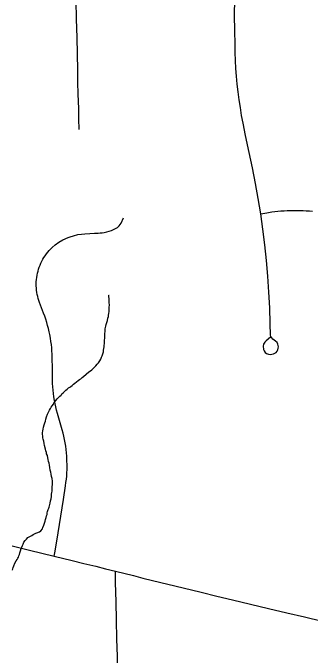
# Model space of a CAD drawing. Extents: x 103424 to 290657, y 38711 to 110967.
# Drawn here: x 214251.405 to 214251.653, y 40213.895 to 40214.433 of the extents above; entities that cross this region are included whole.
import ezdxf

# ---------------------------------------------------------------- set-up
doc = ezdxf.new("R2010")
doc.units = 0
for name, color, linetype in [('GM_X_County_Road', 7, 'Continuous'), ('GM_X_Minor_River', 7, 'Continuous'), ('GM_X_Township_Road', 7, 'Continuous')]:
    doc.layers.add(name, color=color, linetype=linetype)

msp = doc.modelspace()

# ---------------------------------------------------------------- linework, layer by layer
at = {"layer": 'GM_X_County_Road'}
for points in [[(214251.40429, 40213.98672), (214251.41867, 40213.98331), (214251.42896, 40213.98078), (214251.43923, 40213.97824), (214251.45432, 40213.97454), (214251.46424, 40213.9721), (214251.47417, 40213.96967), (214251.48236, 40213.96765), (214251.49055, 40213.96562)], [(214251.49055, 40213.96562), (214251.50561, 40213.96184), (214251.51359, 40213.95984), (214251.52156, 40213.95784), (214251.53432, 40213.9547), (214251.54709, 40213.95156), (214251.56218, 40213.94787), (214251.57528, 40213.94467), (214251.58838, 40213.94147), (214251.6035, 40213.9379), (214251.61863, 40213.93434), (214251.63375, 40213.93077), (214251.6486, 40213.92728), (214251.66346, 40213.92377), (214251.67857, 40213.92018), (214251.69368, 40213.91659), (214251.70515, 40213.91386), (214251.71661, 40213.91113), (214251.72979, 40213.90798), (214251.74297, 40213.90482), (214251.7581, 40213.90126), (214251.77322, 40213.89771), (214251.78834, 40213.89415)]]:
    msp.add_lwpolyline(points, dxfattribs=at)
at = {"layer": 'GM_X_Minor_River'}
for points in [[(214251.44577, 40214.11397), (214251.4469, 40214.11494), (214251.44801, 40214.1161), (214251.44914, 40214.11707), (214251.45026, 40214.11804), (214251.45138, 40214.11901), (214251.45232, 40214.1196), (214251.45325, 40214.12037), (214251.45438, 40214.12115), (214251.4555, 40214.12212), (214251.45662, 40214.1231), (214251.45793, 40214.12426), (214251.45924, 40214.12523), (214251.46056, 40214.12621), (214251.4615, 40214.12679), (214251.46262, 40214.12777), (214251.46374, 40214.12874), (214251.46842, 40214.13243), (214251.46973, 40214.13341), (214251.47067, 40214.13418), (214251.4716, 40214.13515), (214251.47291, 40214.1365), (214251.47421, 40214.13767), (214251.47533, 40214.13883), (214251.47645, 40214.14018), (214251.47737, 40214.14172), (214251.47829, 40214.14326), (214251.47902, 40214.14479), (214251.47957, 40214.14594), (214251.48011, 40214.14766), (214251.48046, 40214.14938), (214251.48063, 40214.15071), (214251.48098, 40214.15205), (214251.48115, 40214.15338), (214251.48112, 40214.15471), (214251.48129, 40214.15624), (214251.48145, 40214.15776), (214251.48143, 40214.15909), (214251.48159, 40214.16061), (214251.48156, 40214.16232), (214251.48172, 40214.16366), (214251.4817, 40214.1648), (214251.48187, 40214.16613), (214251.48203, 40214.16747), (214251.48201, 40214.16861), (214251.48219, 40214.16956), (214251.48255, 40214.17071), (214251.4829, 40214.17223), (214251.48325, 40214.17376), (214251.48379, 40214.17548), (214251.48413, 40214.17739), (214251.48468, 40214.17873), (214251.48485, 40214.18006), (214251.48501, 40214.1814), (214251.48517, 40214.18311), (214251.48533, 40214.18483), (214251.4853, 40214.18673), (214251.48546, 40214.18844), (214251.48542, 40214.19053), (214251.4852, 40214.19224), (214251.48517, 40214.19395), (214251.48514, 40214.19528), (214251.48512, 40214.19661), (214251.48531, 40214.1968)], [(214251.40764, 40213.97412), (214251.40838, 40213.97546), (214251.40893, 40213.97642), (214251.40949, 40213.97738), (214251.40985, 40213.97834), (214251.4102, 40213.97968), (214251.41056, 40213.98102), (214251.4111, 40213.98255), (214251.41163, 40213.98465), (214251.41237, 40213.9858), (214251.41292, 40213.98714), (214251.41347, 40213.98829), (214251.41401, 40213.98982), (214251.41512, 40213.99136), (214251.41605, 40213.99252), (214251.41736, 40213.99368), (214251.41849, 40213.99428), (214251.41962, 40213.99487), (214251.42074, 40213.99546), (214251.42187, 40213.99624), (214251.42281, 40213.99682), (214251.42394, 40213.99741), (214251.42488, 40213.99781), (214251.42695, 40213.99861), (214251.42808, 40213.99939), (214251.42957, 40214.00094), (214251.42993, 40214.00227), (214251.43065, 40214.00419), (214251.43119, 40214.00572), (214251.43173, 40214.00744), (214251.43209, 40214.00878), (214251.43263, 40214.0105), (214251.43298, 40214.01203), (214251.43334, 40214.01317), (214251.43351, 40214.01432), (214251.43386, 40214.01565), (214251.43441, 40214.01718), (214251.43477, 40214.01833), (214251.43513, 40214.01929), (214251.43549, 40214.02025), (214251.43566, 40214.02139), (214251.43602, 40214.02254), (214251.43637, 40214.02444), (214251.43672, 40214.02616), (214251.43706, 40214.02826), (214251.43721, 40214.03016), (214251.43738, 40214.0315), (214251.43755, 40214.03264), (214251.43752, 40214.03397), (214251.43769, 40214.03511), (214251.43767, 40214.03644), (214251.43783, 40214.03797), (214251.43781, 40214.03949), (214251.43778, 40214.04101), (214251.43755, 40214.04329), (214251.43714, 40214.04499), (214251.43692, 40214.0467), (214251.43651, 40214.0484), (214251.43609, 40214.05029), (214251.43567, 40214.05238), (214251.43545, 40214.05427), (214251.43504, 40214.05598), (214251.43463, 40214.05749), (214251.43442, 40214.05901), (214251.43401, 40214.06052), (214251.4336, 40214.06242), (214251.433, 40214.06374), (214251.43279, 40214.06506), (214251.43238, 40214.06639), (214251.43198, 40214.06771), (214251.43135, 40214.07093), (214251.43095, 40214.07245), (214251.43053, 40214.07434), (214251.43012, 40214.07604), (214251.42991, 40214.07737), (214251.4297, 40214.0787), (214251.42967, 40214.08022), (214251.42964, 40214.08155), (214251.42981, 40214.08307), (214251.43016, 40214.0846), (214251.43051, 40214.08632), (214251.43086, 40214.08803), (214251.4314, 40214.08975), (214251.43194, 40214.09128), (214251.43248, 40214.09301), (214251.43302, 40214.09473), (214251.43373, 40214.09721), (214251.43465, 40214.09875), (214251.43538, 40214.10047), (214251.43612, 40214.10182), (214251.43686, 40214.10297), (214251.4376, 40214.10412), (214251.43871, 40214.10547), (214251.43907, 40214.10643), (214251.44, 40214.1074), (214251.44074, 40214.10855), (214251.44186, 40214.1099), (214251.44316, 40214.11126), (214251.4441, 40214.11222), (214251.44503, 40214.113), (214251.44577, 40214.11397)], [(214251.40436, 40213.96646), (214251.40509, 40213.96856), (214251.40563, 40213.97009), (214251.40654, 40213.9722), (214251.40764, 40213.97412)]]:
    msp.add_lwpolyline(points, dxfattribs=at)
at = {"layer": 'GM_X_Township_Road'}
for points in [[(214251.46008, 40214.33551), (214251.45995, 40214.34431), (214251.45981, 40214.3531), (214251.45944, 40214.36509), (214251.45922, 40214.37518), (214251.459, 40214.38526), (214251.45872, 40214.39885), (214251.45843, 40214.41244), (214251.45803, 40214.42797), (214251.45763, 40214.4435)], [(214251.62023, 40214.16159), (214251.61657, 40214.15852), (214251.61537, 40214.15726), (214251.61432, 40214.15575), (214251.61396, 40214.15398), (214251.61429, 40214.1513), (214251.61495, 40214.14997), (214251.61584, 40214.14876), (214251.6169, 40214.14801), (214251.61843, 40214.14738), (214251.61984, 40214.14707), (214251.62266, 40214.14746), (214251.62387, 40214.14809), (214251.62493, 40214.14883), (214251.62575, 40214.14996), (214251.6263, 40214.15106), (214251.62665, 40214.15227), (214251.62679, 40214.15351), (214251.62669, 40214.15462), (214251.6263, 40214.15583), (214251.62565, 40214.15695), (214251.6245, 40214.1582), (214251.62321, 40214.15912), (214251.62211, 40214.15995), (214251.62121, 40214.16086), (214251.62051, 40214.16198), (214251.62017, 40214.16326), (214251.62003, 40214.17287), (214251.61956, 40214.18609), (214251.61886, 40214.1993), (214251.61794, 40214.2125), (214251.61679, 40214.22568), (214251.6154, 40214.23884), (214251.61379, 40214.25188), (214251.61201, 40214.26481), (214251.60988, 40214.27755), (214251.60775, 40214.29029), (214251.60524, 40214.30328), (214251.6025, 40214.31623), (214251.59936, 40214.33049), (214251.59726, 40214.34075), (214251.59608, 40214.34726), (214251.59499, 40214.35379), (214251.59405, 40214.36034), (214251.5932, 40214.36689), (214251.59247, 40214.37347), (214251.59185, 40214.38006), (214251.59134, 40214.38665), (214251.59096, 40214.39325), (214251.59068, 40214.39987), (214251.59054, 40214.40648), (214251.59036, 40214.41851), (214251.59017, 40214.43055), (214251.59025, 40214.44503)], [(214251.61201, 40214.26481), (214251.61709, 40214.26571), (214251.62126, 40214.26646), (214251.62371, 40214.26675), (214251.62636, 40214.26703), (214251.62899, 40214.26725), (214251.63162, 40214.26744), (214251.63427, 40214.26757), (214251.6369, 40214.26766), (214251.63955, 40214.2677), (214251.64486, 40214.26765), (214251.64749, 40214.26756), (214251.65014, 40214.26742), (214251.65277, 40214.26723), (214251.6554, 40214.267)], [(214251.43923, 40213.97824), (214251.44005, 40213.98226), (214251.44253, 40213.99759), (214251.44479, 40214.01159), (214251.44706, 40214.02558), (214251.44879, 40214.03699), (214251.4492, 40214.03974), (214251.44955, 40214.04251), (214251.44982, 40214.04528), (214251.45001, 40214.04807), (214251.45013, 40214.05085), (214251.45018, 40214.05363), (214251.45004, 40214.05921), (214251.44987, 40214.06199), (214251.44964, 40214.06477), (214251.44933, 40214.06753), (214251.44895, 40214.0703), (214251.4485, 40214.07305), (214251.44798, 40214.07579), (214251.44739, 40214.07851), (214251.44673, 40214.08122), (214251.446, 40214.08391), (214251.4421, 40214.09758), (214251.44136, 40214.10032), (214251.4407, 40214.10308), (214251.44009, 40214.10586), (214251.43957, 40214.10865), (214251.43912, 40214.11146), (214251.43874, 40214.11428), (214251.43843, 40214.11711), (214251.4382, 40214.11994), (214251.43804, 40214.12278), (214251.43797, 40214.12562), (214251.4378, 40214.1351), (214251.43765, 40214.14457), (214251.43757, 40214.14728), (214251.43743, 40214.14998), (214251.43722, 40214.15268), (214251.43694, 40214.15537), (214251.43659, 40214.15806), (214251.43619, 40214.16073), (214251.43562, 40214.16382), (214251.43517, 40214.16605), (214251.43455, 40214.16869), (214251.43387, 40214.17131), (214251.43313, 40214.17391), (214251.43233, 40214.1765), (214251.43146, 40214.17906), (214251.43051, 40214.1816), (214251.42713, 40214.19045), (214251.42654, 40214.19214), (214251.42599, 40214.19385), (214251.42554, 40214.19558), (214251.42514, 40214.19733), (214251.42483, 40214.19909), (214251.4246, 40214.20086), (214251.42443, 40214.20265), (214251.42434, 40214.20443), (214251.42439, 40214.20801), (214251.42453, 40214.20979), (214251.42472, 40214.21157), (214251.42501, 40214.21334), (214251.42536, 40214.21509), (214251.42581, 40214.21683), (214251.42631, 40214.21855), (214251.42688, 40214.22024), (214251.42752, 40214.22191), (214251.42826, 40214.22355), (214251.42904, 40214.22516), (214251.42989, 40214.22674), (214251.43079, 40214.22827), (214251.43179, 40214.22977), (214251.43281, 40214.23122), (214251.43392, 40214.23263), (214251.43509, 40214.234), (214251.43757, 40214.23657), (214251.44028, 40214.23892), (214251.44314, 40214.24105), (214251.44667, 40214.24304), (214251.45088, 40214.24497), (214251.4527, 40214.24567), (214251.45551, 40214.24655), (214251.45905, 40214.24742), (214251.46224, 40214.24784), (214251.46505, 40214.24798), (214251.46908, 40214.24823), (214251.47294, 40214.24854), (214251.47599, 40214.24872), (214251.47764, 40214.24882), (214251.47953, 40214.249), (214251.48125, 40214.24925), (214251.48325, 40214.2498), (214251.48517, 40214.25026), (214251.48724, 40214.251), (214251.49012, 40214.2523), (214251.49219, 40214.25342), (214251.49366, 40214.25478), (214251.49521, 40214.25699), (214251.49731, 40214.26145)], [(214251.49354, 40213.84613), (214251.49319, 40213.85955), (214251.493, 40213.86679), (214251.49259, 40213.88043), (214251.49217, 40213.89408), (214251.49172, 40213.90891), (214251.49138, 40213.92444), (214251.49105, 40213.93997), (214251.49087, 40213.94801), (214251.4907, 40213.95606), (214251.49055, 40213.96562)]]:
    msp.add_lwpolyline(points, dxfattribs=at)

doc.saveas('drawing.dxf')
